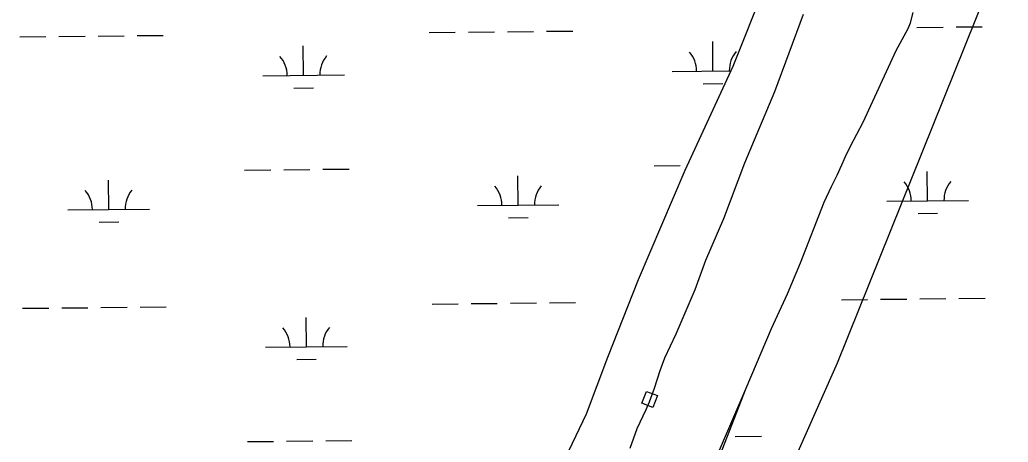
# Model space of a CAD drawing. Extents: x 3734862 to 3772949, y 391520 to 417239.
# Drawn here: x 3752936 to 3754148, y 408196 to 408713 of the extents above; entities that cross this region are included whole.
import ezdxf

# ---------------------------------------------------------------- set-up
doc = ezdxf.new("R2010")
doc.units = 0
for name, color, linetype in [('V-CHAN-DOCK', 7, 'Continuous'), ('V-TOPO-SHOR', 7, 'Continuous'), ('V-WETL-SWMP', 7, 'Continuous')]:
    doc.layers.add(name, color=color, linetype=linetype)

msp = doc.modelspace()

# ---------------------------------------------------------------- linework, layer by layer
at = {"layer": 'V-CHAN-DOCK'}
msp.add_lwpolyline([(3753704.5, 408258), (3753718, 408252.8), (3753712.4, 408238.3), (3753698.9, 408243.5)], close=True, dxfattribs=at)
at = {"layer": 'V-TOPO-SHOR'}
for points in [[(3753738.1, 407671.8), (3753719.7, 407775.8), (3753728.4, 407819.6), (3753938.8, 408292.9), (3754499.8, 409686.6), (3754622.5, 409923.3), (3754622.5, 409923.3), (3754648.8, 409923.3), (3754675.1, 409897), (3755078.3, 409730.4), (3755209.8, 409695.4), (3755297.4, 409651.5), (3755621.7, 409406.1), (3756568.4, 408722.4), (3756815.8, 408550.6)], [(3753794.2, 408178.9), (3753826.7, 408261.9), (3753857.8, 408335), (3753877.3, 408377.4), (3753893.2, 408415.5), (3753922.3, 408489.9), (3753931.3, 408508.9), (3753938.3, 408523), (3753943.8, 408535.8), (3753948.4, 408546), (3753954.4, 408558.6), (3753970, 408587.8), (3754010.7, 408675.8), (3754025.4, 408702.8), (3754028.2, 408709.6), (3754031.5, 408722.2)], [(3753684.3, 408188.6), (3753693.2, 408212.7), (3753704, 408235.9), (3753708.2, 408245.1), (3753714.4, 408261.9), (3753721.3, 408283.7), (3753727, 408299), (3753740.7, 408328.4), (3753764, 408382.7), (3753777.3, 408418.9), (3753799.3, 408469.9), (3753825, 408537.9), (3753861.6, 408625.4), (3753897, 408720.3)]]:
    msp.add_lwpolyline(points, dxfattribs=at)
at = {"layer": 'V-WETL-SWMP'}
for p, q in [((3753438.1, 408697.7), (3753470.1, 408698.1)), ((3753486.1, 408698.2), (3753518.1, 408698.6)), ((3753534.1, 408698.7), (3753566.1, 408699.1)), ((3753582.1, 408699.3), (3753614.1, 408699.6)), ((3754036, 408704.1), (3754068, 408704.4)), ((3754084, 408704.6), (3754116, 408704.9)), ((3752936.2, 408692.4), (3752968.2, 408692.8)), ((3752984.2, 408692.9), (3753016.2, 408693.3)), ((3753032.2, 408693.4), (3753064.2, 408693.8)), ((3753080.2, 408694), (3753112.2, 408694.3)), ((3753785.9, 408650.7), (3753785.6, 408686.7)), ((3753284.1, 408645.4), (3753283.7, 408681.4)), ((3753735.9, 408650.1), (3753808.2, 408650.9)), ((3753234.1, 408644.8), (3753334.1, 408645.9)), ((3753272.2, 408629.8), (3753296.2, 408630.1)), ((3753774.1, 408635.1), (3753798.1, 408635.4)), ((3753211.9, 408529.2), (3753243.9, 408529.5)), ((3753259.9, 408529.7), (3753291.9, 408530)), ((3753307.9, 408530.2), (3753339.9, 408530.5)), ((3753713.8, 408534.5), (3753745.8, 408534.8)), ((3754049.1, 408491.6), (3754048.7, 408527.6)), ((3753045.3, 408481), (3753044.9, 408517)), ((3753547.2, 408486.3), (3753546.8, 408522.3)), ((3753999.1, 408491.1), (3754099.1, 408492.1)), ((3752995.3, 408480.4), (3753095.3, 408481.5)), ((3753497.2, 408485.7), (3753597.2, 408486.8)), ((3753535.4, 408470.7), (3753559.4, 408471)), ((3754037.3, 408476), (3754061.3, 408476.3)), ((3753033.5, 408465.4), (3753057.5, 408465.7)), ((3753943.5, 408370.4), (3753975.5, 408370.7)), ((3753991.5, 408370.9), (3754023.5, 408371.2)), ((3754039.5, 408371.4), (3754071.5, 408371.7)), ((3754087.5, 408371.9), (3754119.5, 408372.2)), ((3752939.7, 408359.8), (3752971.7, 408360.1)), ((3752987.7, 408360.3), (3753019.7, 408360.6)), ((3753035.7, 408360.8), (3753067.7, 408361.1)), ((3753083.7, 408361.3), (3753115.7, 408361.6)), ((3753441.6, 408365.1), (3753473.6, 408365.4)), ((3753489.6, 408365.6), (3753521.6, 408365.9)), ((3753537.6, 408366.1), (3753569.6, 408366.4)), ((3753585.6, 408366.6), (3753617.6, 408366.9)), ((3753287.6, 408312.7), (3753287.2, 408348.7)), ((3753237.6, 408312.2), (3753337.6, 408313.2)), ((3753275.7, 408297.1), (3753299.7, 408297.4)), ((3753813.3, 408202.8), (3753845.3, 408203.2)), ((3753215.4, 408196.5), (3753247.4, 408196.8)), ((3753263.4, 408197), (3753295.4, 408197.4)), ((3753311.4, 408197.5), (3753343.4, 408197.9))]:
    msp.add_line(p, q, dxfattribs=at)
for points in [[(3753588.6, 408141.6), (3753630.9, 408230.7), (3753657, 408299.9), (3753694.8, 408395), (3753751.9, 408529.2), (3753810.8, 408656.5), (3753850.5, 408756.1)], [(3753763.8, 408115.7), (3753826.7, 408261.9), (3753857.8, 408335), (3753877.3, 408377.4), (3753893.2, 408415.5), (3753922.3, 408489.9), (3753931.4, 408508.9), (3753938.3, 408523), (3753943.8, 408535.8), (3753948.4, 408546), (3753954.4, 408558.6), (3753970, 408587.8), (3754010.7, 408675.8), (3754025.4, 408702.8), (3754028.2, 408709.6), (3754031.5, 408722.2)]]:
    msp.add_lwpolyline(points, dxfattribs=at)
for centre, start, end in [((3753730.7, 408650.6), 359.8334, 41.377), ((3753841.2, 408651.7), 139.8334, 181.377), ((3753228.8, 408645.3), 359.8334, 41.377), ((3753339.3, 408646.4), 139.8334, 181.377), ((3754104.3, 408492.6), 139.8334, 181.377), ((3752990.1, 408480.9), 359.8334, 41.377), ((3753100.6, 408482), 139.8334, 181.377), ((3753492, 408486.2), 359.8334, 41.377), ((3753602.4, 408487.3), 139.8334, 181.377), ((3753993.8, 408491.5), 359.8334, 41.377), ((3753232.3, 408312.6), 359.8334, 41.377), ((3753342.8, 408313.8), 139.8334, 181.377)]:
    msp.add_arc(centre, 35.2, start, end, dxfattribs=at)

doc.saveas('drawing.dxf')
